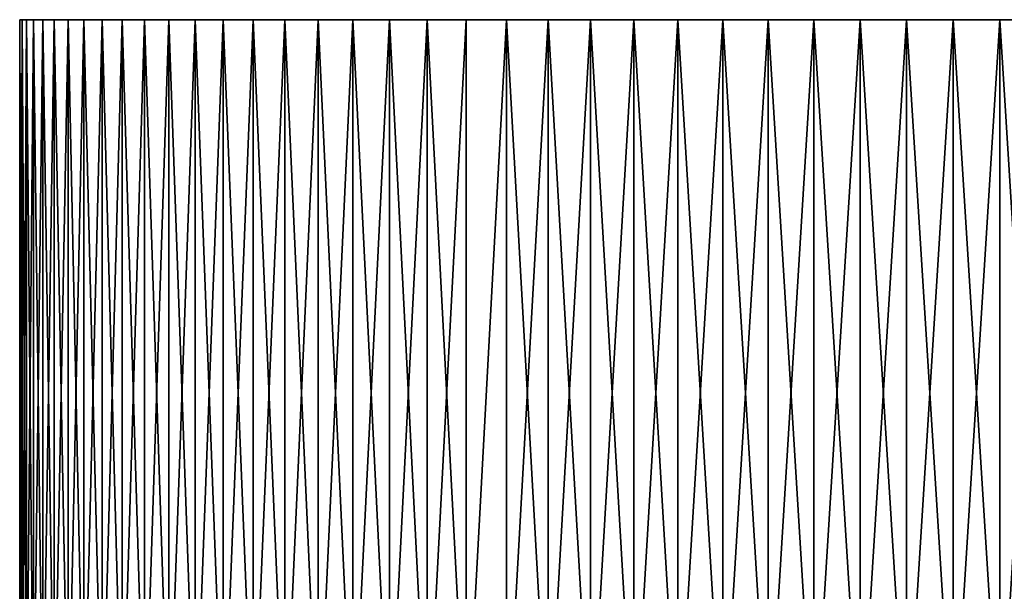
# Model space of a CAD drawing. Header units: millimetres. Extents: x 0 to 3270, y -325 to 325.
# Tile 253 of 402: x 1655 to 1660.27, y 36.94 to 40. Entities that reach past the tile are written whole.
import ezdxf

# ---------------------------------------------------------------- set-up
doc = ezdxf.new("R2010")
doc.units = ezdxf.units.MM
doc.layers.add('M6_A2_1660_793', color=7, linetype='Continuous')
doc.layers.add('M6_A2_1660_823', color=7, linetype='Continuous')

# ---------------------------------------------------------------- blocks, each defined once
blk = doc.blocks.new('M6_A2_1660_793')
at = {"layer": 'M6_A2_1660_793'}
for points in [[(1655.0016, 40, 792.8753), (1655.014, 36, 792.6263), (1655.0016, 36, 792.8753)], [(1655.0016, 40, 792.8753), (1655.014, 40, 792.6263), (1655.014, 36, 792.6263)], [(1655.0016, 40, 793.1247), (1655.0016, 36, 792.8753), (1655.0016, 36, 793.1247)], [(1655.0016, 40, 793.1247), (1655.0016, 40, 792.8753), (1655.0016, 36, 792.8753)], [(1655.014, 40, 793.3737), (1655.0016, 36, 793.1247), (1655.014, 36, 793.3737)], [(1655.014, 40, 793.3737), (1655.0016, 40, 793.1247), (1655.0016, 36, 793.1247)], [(1655.0016, 40, 792.8753), (1655.5506, 40, 790.7189), (1655.3456, 40, 791.1733)], [(1655.0016, 40, 792.8753), (1655.2604, 40, 791.4076), (1655.1254, 40, 791.8874)], [(1655.0016, 40, 792.8753), (1655.1254, 40, 791.8874), (1655.0388, 40, 792.3783)], [(1655.0016, 40, 792.8753), (1655.3456, 40, 791.1733), (1655.2604, 40, 791.4076)], [(1655.0016, 40, 792.8753), (1655.0388, 40, 792.3783), (1655.014, 40, 792.6263)], [(1655.0016, 40, 793.1247), (1655.7999, 40, 790.2873), (1655.5506, 40, 790.7189)], [(1655.0016, 40, 793.1247), (1655.5506, 40, 790.7189), (1655.0016, 40, 792.8753)], [(1655.014, 40, 793.3737), (1655.7999, 40, 790.2873), (1655.0016, 40, 793.1247)], [(1655.014, 40, 792.6263), (1655.0388, 36, 792.3783), (1655.014, 36, 792.6263)], [(1655.014, 40, 792.6263), (1655.0388, 40, 792.3783), (1655.0388, 36, 792.3783)], [(1655.0388, 40, 793.6217), (1655.014, 36, 793.3737), (1655.0388, 36, 793.6217)], [(1655.0388, 40, 793.6217), (1655.014, 40, 793.3737), (1655.014, 36, 793.3737)], [(1655.076, 40, 793.8682), (1655.7999, 40, 790.2873), (1655.014, 40, 793.3737)], [(1655.076, 40, 793.8682), (1655.014, 40, 793.3737), (1655.0388, 40, 793.6217)], [(1655.0388, 40, 792.3783), (1655.076, 36, 792.1318), (1655.0388, 36, 792.3783)], [(1655.0388, 40, 792.3783), (1655.076, 40, 792.1318), (1655.076, 36, 792.1318)], [(1655.076, 40, 793.8682), (1655.0388, 36, 793.6217), (1655.076, 36, 793.8682)], [(1655.076, 40, 793.8682), (1655.0388, 40, 793.6217), (1655.0388, 36, 793.6217)], [(1655.0388, 40, 792.3783), (1655.1254, 40, 791.8874), (1655.076, 40, 792.1318)], [(1655.076, 40, 792.1318), (1655.1254, 40, 791.8874), (1655.1254, 36, 791.8874)], [(1655.076, 40, 792.1318), (1655.1254, 36, 791.8874), (1655.076, 36, 792.1318)], [(1655.1254, 40, 794.1126), (1655.076, 36, 793.8682), (1655.1254, 36, 794.1126)], [(1655.1254, 40, 794.1126), (1655.076, 40, 793.8682), (1655.076, 36, 793.8682)], [(1655.1869, 40, 794.3542), (1655.076, 40, 793.8682), (1655.1254, 40, 794.1126)], [(1655.2604, 40, 794.5924), (1655.076, 40, 793.8682), (1655.1869, 40, 794.3542)], [(1655.3456, 40, 794.8267), (1655.076, 40, 793.8682), (1655.2604, 40, 794.5924)], [(1655.5506, 40, 795.2811), (1655.076, 40, 793.8682), (1655.3456, 40, 794.8267)], [(1655.9403, 40, 795.9187), (1655.076, 40, 793.8682), (1655.5506, 40, 795.2811)], [(1655.9403, 40, 795.9187), (1655.7999, 40, 790.2873), (1655.076, 40, 793.8682)], [(1655.1254, 40, 791.8874), (1655.1869, 40, 791.6458), (1655.1869, 36, 791.6458)], [(1655.1254, 40, 791.8874), (1655.1869, 36, 791.6458), (1655.1254, 36, 791.8874)], [(1655.1869, 40, 794.3542), (1655.1254, 36, 794.1126), (1655.1869, 36, 794.3542)], [(1655.1869, 40, 794.3542), (1655.1254, 40, 794.1126), (1655.1254, 36, 794.1126)], [(1655.1254, 40, 791.8874), (1655.2604, 40, 791.4076), (1655.1869, 40, 791.6458)], [(1655.1869, 40, 791.6458), (1655.2604, 40, 791.4076), (1655.2604, 36, 791.4076)], [(1655.1869, 40, 791.6458), (1655.2604, 36, 791.4076), (1655.1869, 36, 791.6458)], [(1655.2604, 40, 794.5924), (1655.1869, 36, 794.3542), (1655.2604, 36, 794.5924)], [(1655.2604, 40, 794.5924), (1655.1869, 40, 794.3542), (1655.1869, 36, 794.3542)], [(1655.2604, 40, 791.4076), (1655.3456, 40, 791.1733), (1655.3456, 36, 791.1733)], [(1655.2604, 40, 791.4076), (1655.3456, 36, 791.1733), (1655.2604, 36, 791.4076)], [(1655.3456, 40, 794.8267), (1655.2604, 36, 794.5924), (1655.3456, 36, 794.8267)], [(1655.3456, 40, 794.8267), (1655.2604, 40, 794.5924), (1655.2604, 36, 794.5924)], [(1655.3456, 40, 791.1733), (1655.4425, 36, 790.9436), (1655.3456, 36, 791.1733)], [(1655.3456, 40, 791.1733), (1655.4425, 40, 790.9436), (1655.4425, 36, 790.9436)], [(1655.4425, 40, 795.0564), (1655.3456, 36, 794.8267), (1655.4425, 36, 795.0564)], [(1655.4425, 40, 795.0564), (1655.3456, 40, 794.8267), (1655.3456, 36, 794.8267)], [(1655.3456, 40, 791.1733), (1655.5506, 40, 790.7189), (1655.4425, 40, 790.9436)], [(1655.5506, 40, 795.2811), (1655.3456, 40, 794.8267), (1655.4425, 40, 795.0564)], [(1655.4425, 40, 790.9436), (1655.5506, 36, 790.7189), (1655.4425, 36, 790.9436)], [(1655.4425, 40, 790.9436), (1655.5506, 40, 790.7189), (1655.5506, 36, 790.7189)], [(1655.5506, 40, 795.2811), (1655.4425, 36, 795.0564), (1655.5506, 36, 795.2811)], [(1655.5506, 40, 795.2811), (1655.4425, 40, 795.0564), (1655.4425, 36, 795.0564)], [(1655.5506, 40, 790.7189), (1655.6699, 36, 790.5), (1655.5506, 36, 790.7189)], [(1655.5506, 40, 790.7189), (1655.6699, 40, 790.5), (1655.6699, 36, 790.5)], [(1655.6699, 40, 795.5), (1655.5506, 36, 795.2811), (1655.6699, 36, 795.5)], [(1655.6699, 40, 795.5), (1655.5506, 40, 795.2811), (1655.5506, 36, 795.2811)], [(1655.5506, 40, 790.7189), (1655.7999, 40, 790.2873), (1655.6699, 40, 790.5)], [(1655.9403, 40, 795.9187), (1655.5506, 40, 795.2811), (1655.6699, 40, 795.5)], [(1655.6699, 40, 790.5), (1655.7999, 36, 790.2873), (1655.6699, 36, 790.5)], [(1655.6699, 40, 790.5), (1655.7999, 40, 790.2873), (1655.7999, 36, 790.2873)], [(1655.7999, 40, 795.7127), (1655.6699, 36, 795.5), (1655.7999, 36, 795.7127)], [(1655.7999, 40, 795.7127), (1655.6699, 40, 795.5), (1655.6699, 36, 795.5)], [(1655.9403, 40, 795.9187), (1655.6699, 40, 795.5), (1655.7999, 40, 795.7127)], [(1655.7999, 40, 790.2873), (1655.9403, 36, 790.0813), (1655.7999, 36, 790.2873)], [(1655.7999, 40, 790.2873), (1655.9403, 40, 790.0813), (1655.9403, 36, 790.0813)], [(1655.9403, 40, 795.9187), (1655.7999, 36, 795.7127), (1655.9403, 36, 795.9187)], [(1655.9403, 40, 795.9187), (1655.7999, 40, 795.7127), (1655.7999, 36, 795.7127)], [(1655.7999, 40, 790.2873), (1656.0908, 40, 789.8826), (1655.9403, 40, 790.0813)], [(1655.9403, 40, 795.9187), (1656.0908, 40, 789.8826), (1655.7999, 40, 790.2873)], [(1655.9403, 40, 790.0813), (1656.0908, 36, 789.8826), (1655.9403, 36, 790.0813)], [(1655.9403, 40, 790.0813), (1656.0908, 40, 789.8826), (1656.0908, 36, 789.8826)], [(1656.0908, 40, 796.1174), (1655.9403, 36, 795.9187), (1656.0908, 36, 796.1174)], [(1656.0908, 40, 796.1174), (1655.9403, 40, 795.9187), (1655.9403, 36, 795.9187)], [(1656.4207, 40, 796.4912), (1655.9403, 40, 795.9187), (1656.0908, 40, 796.1174)], [(1656.5991, 40, 796.6653), (1655.9403, 40, 795.9187), (1656.4207, 40, 796.4912)], [(1656.5991, 40, 796.6653), (1656.0908, 40, 789.8826), (1655.9403, 40, 795.9187)], [(1656.0908, 40, 789.8826), (1656.2511, 36, 789.6916), (1656.0908, 36, 789.8826)], [(1656.0908, 40, 789.8826), (1656.2511, 40, 789.6916), (1656.2511, 36, 789.6916)], [(1656.2511, 40, 796.3084), (1656.0908, 36, 796.1174), (1656.2511, 36, 796.3084)], [(1656.2511, 40, 796.3084), (1656.0908, 40, 796.1174), (1656.0908, 36, 796.1174)], [(1656.0908, 40, 789.8826), (1656.4207, 40, 789.5088), (1656.2511, 40, 789.6916)], [(1656.4207, 40, 796.4912), (1656.0908, 40, 796.1174), (1656.2511, 40, 796.3084)], [(1656.5991, 40, 796.6653), (1656.4207, 40, 789.5088), (1656.0908, 40, 789.8826)], [(1656.2511, 40, 789.6916), (1656.4207, 36, 789.5088), (1656.2511, 36, 789.6916)], [(1656.2511, 40, 789.6916), (1656.4207, 40, 789.5088), (1656.4207, 36, 789.5088)], [(1656.4207, 40, 796.4912), (1656.2511, 36, 796.3084), (1656.4207, 36, 796.4912)], [(1656.4207, 40, 796.4912), (1656.2511, 40, 796.3084), (1656.2511, 36, 796.3084)], [(1656.4207, 40, 789.5088), (1656.5991, 36, 789.3347), (1656.4207, 36, 789.5088)], [(1656.4207, 40, 789.5088), (1656.5991, 40, 789.3347), (1656.5991, 36, 789.3347)], [(1656.5991, 40, 796.6653), (1656.4207, 36, 796.4912), (1656.5991, 36, 796.6653)], [(1656.5991, 40, 796.6653), (1656.4207, 40, 796.4912), (1656.4207, 36, 796.4912)], [(1656.5991, 40, 796.6653), (1656.5991, 40, 789.3347), (1656.4207, 40, 789.5088)], [(1656.5991, 40, 789.3347), (1656.7861, 36, 789.1698), (1656.5991, 36, 789.3347)], [(1656.5991, 40, 789.3347), (1656.7861, 40, 789.1698), (1656.7861, 36, 789.1698)], [(1656.7861, 40, 796.8302), (1656.5991, 40, 796.6653), (1656.5991, 36, 796.6653)], [(1656.7861, 40, 796.8302), (1656.5991, 36, 796.6653), (1656.7861, 36, 796.8302)], [(1656.981, 40, 789.0143), (1656.7861, 40, 789.1698), (1656.5991, 40, 789.3347)], [(1656.5991, 40, 796.6653), (1656.981, 40, 789.0143), (1656.5991, 40, 789.3347)], [(1656.981, 40, 796.9857), (1656.5991, 40, 796.6653), (1656.7861, 40, 796.8302)], [(1657.3928, 40, 797.2665), (1656.5991, 40, 796.6653), (1656.981, 40, 796.9857)], [(1657.3928, 40, 797.2665), (1656.981, 40, 789.0143), (1656.5991, 40, 796.6653)], [(1656.7861, 40, 789.1698), (1656.981, 36, 789.0143), (1656.7861, 36, 789.1698)], [(1656.7861, 40, 789.1698), (1656.981, 40, 789.0143), (1656.981, 36, 789.0143)], [(1656.981, 40, 796.9857), (1656.7861, 40, 796.8302), (1656.7861, 36, 796.8302)], [(1656.981, 40, 796.9857), (1656.7861, 36, 796.8302), (1656.981, 36, 796.9857)], [(1656.981, 40, 789.0143), (1657.1834, 36, 788.8688), (1656.981, 36, 789.0143)], [(1656.981, 40, 789.0143), (1657.1834, 40, 788.8688), (1657.1834, 36, 788.8688)], [(1657.1834, 40, 797.1312), (1656.981, 40, 796.9857), (1656.981, 36, 796.9857)], [(1657.1834, 40, 797.1312), (1656.981, 36, 796.9857), (1657.1834, 36, 797.1312)], [(1657.3928, 40, 788.7335), (1657.1834, 40, 788.8688), (1656.981, 40, 789.0143)], [(1657.3928, 40, 797.2665), (1656.981, 40, 796.9857), (1657.1834, 40, 797.1312)], [(1657.3928, 40, 797.2665), (1657.3928, 40, 788.7335), (1656.981, 40, 789.0143)], [(1657.1834, 40, 788.8688), (1657.3928, 36, 788.7335), (1657.1834, 36, 788.8688)], [(1657.1834, 40, 788.8688), (1657.3928, 40, 788.7335), (1657.3928, 36, 788.7335)], [(1657.3928, 40, 797.2665), (1657.1834, 40, 797.1312), (1657.1834, 36, 797.1312)], [(1657.3928, 40, 797.2665), (1657.1834, 36, 797.1312), (1657.3928, 36, 797.2665)], [(1657.6087, 40, 788.6089), (1657.6087, 36, 788.6089), (1657.3928, 36, 788.7335)], [(1657.3928, 40, 788.7335), (1657.6087, 40, 788.6089), (1657.3928, 36, 788.7335)], [(1657.6087, 40, 797.3911), (1657.3928, 40, 797.2665), (1657.3928, 36, 797.2665)], [(1657.6087, 40, 797.3911), (1657.3928, 36, 797.2665), (1657.6087, 36, 797.3911)], [(1657.8306, 40, 788.4952), (1657.6087, 40, 788.6089), (1657.3928, 40, 788.7335)], [(1657.8306, 40, 797.5048), (1657.3928, 40, 797.2665), (1657.6087, 40, 797.3911)], [(1657.8306, 40, 797.5048), (1657.8306, 40, 788.4952), (1657.3928, 40, 788.7335)], [(1657.8306, 40, 797.5048), (1657.3928, 40, 788.7335), (1657.3928, 40, 797.2665)], [(1657.6087, 40, 788.6089), (1657.8306, 40, 788.4952), (1657.8306, 36, 788.4952)], [(1657.6087, 40, 788.6089), (1657.8306, 36, 788.4952), (1657.6087, 36, 788.6089)], [(1657.8306, 40, 797.5048), (1657.6087, 40, 797.3911), (1657.6087, 36, 797.3911)], [(1657.8306, 40, 797.5048), (1657.6087, 36, 797.3911), (1657.8306, 36, 797.5048)], [(1657.8306, 40, 788.4952), (1658.0578, 40, 788.3926), (1658.0578, 36, 788.3926)], [(1657.8306, 40, 788.4952), (1658.0578, 36, 788.3926), (1657.8306, 36, 788.4952)], [(1658.0578, 40, 797.6074), (1657.8306, 40, 797.5048), (1657.8306, 36, 797.5048)], [(1658.0578, 40, 797.6074), (1657.8306, 36, 797.5048), (1658.0578, 36, 797.6074)], [(1658.0578, 40, 797.6074), (1658.0578, 40, 788.3926), (1657.8306, 40, 788.4952)], [(1658.0578, 40, 797.6074), (1657.8306, 40, 788.4952), (1657.8306, 40, 797.5048)], [(1658.0578, 40, 788.3926), (1658.2899, 40, 788.3015), (1658.2899, 36, 788.3015)], [(1658.0578, 40, 788.3926), (1658.2899, 36, 788.3015), (1658.0578, 36, 788.3926)], [(1658.2899, 40, 797.6985), (1658.0578, 40, 797.6074), (1658.0578, 36, 797.6074)], [(1658.2899, 40, 797.6985), (1658.0578, 36, 797.6074), (1658.2899, 36, 797.6985)], [(1658.7662, 40, 797.8454), (1658.0578, 40, 797.6074), (1658.2899, 40, 797.6985)], [(1658.7662, 40, 797.8454), (1658.2899, 40, 788.3015), (1658.0578, 40, 788.3926)], [(1658.7662, 40, 797.8454), (1658.0578, 40, 788.3926), (1658.0578, 40, 797.6074)], [(1658.2899, 40, 788.3015), (1658.5262, 40, 788.2221), (1658.5262, 36, 788.2221)], [(1658.2899, 40, 788.3015), (1658.5262, 36, 788.2221), (1658.2899, 36, 788.3015)], [(1658.5262, 40, 797.7779), (1658.2899, 40, 797.6985), (1658.2899, 36, 797.6985)], [(1658.5262, 40, 797.7779), (1658.2899, 36, 797.6985), (1658.5262, 36, 797.7779)], [(1658.7662, 40, 788.1546), (1658.5262, 40, 788.2221), (1658.2899, 40, 788.3015)], [(1658.7662, 40, 797.8454), (1658.2899, 40, 797.6985), (1658.5262, 40, 797.7779)], [(1658.7662, 40, 797.8454), (1658.7662, 40, 788.1546), (1658.2899, 40, 788.3015)], [(1658.5262, 40, 788.2221), (1658.7662, 40, 788.1546), (1658.7662, 36, 788.1546)], [(1658.5262, 40, 788.2221), (1658.7662, 36, 788.1546), (1658.5262, 36, 788.2221)], [(1658.7662, 40, 797.8454), (1658.5262, 40, 797.7779), (1658.5262, 36, 797.7779)], [(1658.7662, 40, 797.8454), (1658.5262, 36, 797.7779), (1658.7662, 36, 797.8454)], [(1658.7662, 40, 788.1546), (1659.0093, 40, 788.0991), (1659.0093, 36, 788.0991)], [(1658.7662, 40, 788.1546), (1659.0093, 36, 788.0991), (1658.7662, 36, 788.1546)], [(1659.0093, 40, 797.9009), (1658.7662, 40, 797.8454), (1658.7662, 36, 797.8454)], [(1659.0093, 40, 797.9009), (1658.7662, 36, 797.8454), (1659.0093, 36, 797.9009)], [(1659.0093, 40, 797.9009), (1658.7662, 40, 788.1546), (1658.7662, 40, 797.8454)], [(1659.2548, 40, 797.9442), (1658.7662, 40, 788.1546), (1659.0093, 40, 797.9009)], [(1659.2548, 40, 797.9442), (1659.0093, 40, 788.0991), (1658.7662, 40, 788.1546)], [(1659.0093, 40, 788.0991), (1659.2548, 40, 788.0558), (1659.2548, 36, 788.0558)], [(1659.0093, 40, 788.0991), (1659.2548, 36, 788.0558), (1659.0093, 36, 788.0991)], [(1659.2548, 40, 797.9442), (1659.0093, 40, 797.9009), (1659.0093, 36, 797.9009)], [(1659.2548, 40, 797.9442), (1659.0093, 36, 797.9009), (1659.2548, 36, 797.9442)], [(1659.2548, 40, 797.9442), (1659.2548, 40, 788.0558), (1659.0093, 40, 788.0991)], [(1659.2548, 40, 788.0558), (1659.5022, 40, 788.0248), (1659.5022, 36, 788.0248)], [(1659.2548, 40, 788.0558), (1659.5022, 36, 788.0248), (1659.2548, 36, 788.0558)], [(1659.5022, 40, 797.9752), (1659.2548, 40, 797.9442), (1659.2548, 36, 797.9442)], [(1659.5022, 40, 797.9752), (1659.2548, 36, 797.9442), (1659.5022, 36, 797.9752)], [(1660.2492, 40, 788.0062), (1659.5022, 40, 788.0248), (1659.2548, 40, 788.0558)], [(1660, 40, 798), (1659.2548, 40, 797.9442), (1659.5022, 40, 797.9752)], [(1660.2492, 40, 797.9938), (1659.2548, 40, 788.0558), (1659.2548, 40, 797.9442)], [(1660.2492, 40, 797.9938), (1659.2548, 40, 797.9442), (1660, 40, 798)], [(1660.2492, 40, 797.9938), (1660.2492, 40, 788.0062), (1659.2548, 40, 788.0558)], [(1659.5022, 40, 788.0248), (1659.7508, 40, 788.0062), (1659.7508, 36, 788.0062)], [(1659.5022, 40, 788.0248), (1659.7508, 36, 788.0062), (1659.5022, 36, 788.0248)], [(1659.7508, 40, 797.9938), (1659.5022, 36, 797.9752), (1659.7508, 36, 797.9938)], [(1659.7508, 40, 797.9938), (1659.5022, 40, 797.9752), (1659.5022, 36, 797.9752)], [(1660.2492, 40, 788.0062), (1659.7508, 40, 788.0062), (1659.5022, 40, 788.0248)], [(1660, 40, 798), (1659.5022, 40, 797.9752), (1659.7508, 40, 797.9938)], [(1659.7508, 40, 788.0062), (1660, 40, 788), (1660, 36, 788)], [(1659.7508, 40, 788.0062), (1660, 36, 788), (1659.7508, 36, 788.0062)], [(1660, 40, 798), (1659.7508, 36, 797.9938), (1660, 36, 798)], [(1660, 40, 798), (1659.7508, 40, 797.9938), (1659.7508, 36, 797.9938)], [(1660.2492, 40, 788.0062), (1660, 40, 788), (1659.7508, 40, 788.0062)], [(1660.2492, 40, 797.9938), (1660, 40, 798), (1660, 36, 798)], [(1660.2492, 40, 797.9938), (1660, 36, 798), (1660.2492, 36, 797.9938)], [(1660, 40, 788), (1660.2492, 40, 788.0062), (1660.2492, 36, 788.0062)], [(1660, 40, 788), (1660.2492, 36, 788.0062), (1660, 36, 788)], [(1660.4978, 40, 797.9752), (1660.2492, 36, 797.9938), (1660.4978, 36, 797.9752)], [(1660.4978, 40, 797.9752), (1660.2492, 40, 797.9938), (1660.2492, 36, 797.9938)], [(1660.2492, 40, 788.0062), (1660.4978, 40, 788.0248), (1660.4978, 36, 788.0248)], [(1660.2492, 40, 788.0062), (1660.4978, 36, 788.0248), (1660.2492, 36, 788.0062)], [(1660.2492, 40, 797.9938), (1660.7452, 40, 788.0558), (1660.4978, 40, 788.0248)], [(1660.2492, 40, 797.9938), (1660.4978, 40, 788.0248), (1660.2492, 40, 788.0062)], [(1660.9907, 40, 797.9009), (1660.2492, 40, 797.9938), (1660.4978, 40, 797.9752)], [(1660.9907, 40, 797.9009), (1660.7452, 40, 788.0558), (1660.2492, 40, 797.9938)]]:
    blk.add_3dface(points, dxfattribs=at)
blk = doc.blocks.new('M6_A2_1660_823')
at = {"layer": 'M6_A2_1660_823'}
for points in [[(1655.0016, 40, 822.8753), (1655.014, 36, 822.6263), (1655.0016, 36, 822.8753)], [(1655.0016, 40, 822.8753), (1655.014, 40, 822.6263), (1655.014, 36, 822.6263)], [(1655.0016, 40, 823.1247), (1655.0016, 36, 822.8753), (1655.0016, 36, 823.1247)], [(1655.0016, 40, 823.1247), (1655.0016, 40, 822.8753), (1655.0016, 36, 822.8753)], [(1655.014, 40, 823.3737), (1655.0016, 36, 823.1247), (1655.014, 36, 823.3737)], [(1655.014, 40, 823.3737), (1655.0016, 40, 823.1247), (1655.0016, 36, 823.1247)], [(1655.0016, 40, 822.8753), (1655.5506, 40, 820.7189), (1655.3456, 40, 821.1733)], [(1655.0016, 40, 822.8753), (1655.2604, 40, 821.4076), (1655.1254, 40, 821.8874)], [(1655.0016, 40, 822.8753), (1655.1254, 40, 821.8874), (1655.0388, 40, 822.3783)], [(1655.0016, 40, 822.8753), (1655.3456, 40, 821.1733), (1655.2604, 40, 821.4076)], [(1655.0016, 40, 822.8753), (1655.0388, 40, 822.3783), (1655.014, 40, 822.6263)], [(1655.0016, 40, 823.1247), (1655.7999, 40, 820.2873), (1655.5506, 40, 820.7189)], [(1655.0016, 40, 823.1247), (1655.5506, 40, 820.7189), (1655.0016, 40, 822.8753)], [(1655.014, 40, 823.3737), (1655.7999, 40, 820.2873), (1655.0016, 40, 823.1247)], [(1655.014, 40, 822.6263), (1655.0388, 36, 822.3783), (1655.014, 36, 822.6263)], [(1655.014, 40, 822.6263), (1655.0388, 40, 822.3783), (1655.0388, 36, 822.3783)], [(1655.0388, 40, 823.6217), (1655.014, 36, 823.3737), (1655.0388, 36, 823.6217)], [(1655.0388, 40, 823.6217), (1655.014, 40, 823.3737), (1655.014, 36, 823.3737)], [(1655.076, 40, 823.8682), (1655.7999, 40, 820.2873), (1655.014, 40, 823.3737)], [(1655.076, 40, 823.8682), (1655.014, 40, 823.3737), (1655.0388, 40, 823.6217)], [(1655.0388, 40, 822.3783), (1655.076, 36, 822.1318), (1655.0388, 36, 822.3783)], [(1655.0388, 40, 822.3783), (1655.076, 40, 822.1318), (1655.076, 36, 822.1318)], [(1655.076, 40, 823.8682), (1655.0388, 36, 823.6217), (1655.076, 36, 823.8682)], [(1655.076, 40, 823.8682), (1655.0388, 40, 823.6217), (1655.0388, 36, 823.6217)], [(1655.0388, 40, 822.3783), (1655.1254, 40, 821.8874), (1655.076, 40, 822.1318)], [(1655.076, 40, 822.1318), (1655.1254, 40, 821.8874), (1655.1254, 36, 821.8874)], [(1655.076, 40, 822.1318), (1655.1254, 36, 821.8874), (1655.076, 36, 822.1318)], [(1655.1254, 40, 824.1126), (1655.076, 36, 823.8682), (1655.1254, 36, 824.1126)], [(1655.1254, 40, 824.1126), (1655.076, 40, 823.8682), (1655.076, 36, 823.8682)], [(1655.1869, 40, 824.3542), (1655.076, 40, 823.8682), (1655.1254, 40, 824.1126)], [(1655.2604, 40, 824.5924), (1655.076, 40, 823.8682), (1655.1869, 40, 824.3542)], [(1655.3456, 40, 824.8267), (1655.076, 40, 823.8682), (1655.2604, 40, 824.5924)], [(1655.5506, 40, 825.2811), (1655.076, 40, 823.8682), (1655.3456, 40, 824.8267)], [(1655.9403, 40, 825.9187), (1655.076, 40, 823.8682), (1655.5506, 40, 825.2811)], [(1655.9403, 40, 825.9187), (1655.7999, 40, 820.2873), (1655.076, 40, 823.8682)], [(1655.1254, 40, 821.8874), (1655.1869, 40, 821.6458), (1655.1869, 36, 821.6458)], [(1655.1254, 40, 821.8874), (1655.1869, 36, 821.6458), (1655.1254, 36, 821.8874)], [(1655.1869, 40, 824.3542), (1655.1254, 36, 824.1126), (1655.1869, 36, 824.3542)], [(1655.1869, 40, 824.3542), (1655.1254, 40, 824.1126), (1655.1254, 36, 824.1126)], [(1655.1254, 40, 821.8874), (1655.2604, 40, 821.4076), (1655.1869, 40, 821.6458)], [(1655.1869, 40, 821.6458), (1655.2604, 40, 821.4076), (1655.2604, 36, 821.4076)], [(1655.1869, 40, 821.6458), (1655.2604, 36, 821.4076), (1655.1869, 36, 821.6458)], [(1655.2604, 40, 824.5924), (1655.1869, 36, 824.3542), (1655.2604, 36, 824.5924)], [(1655.2604, 40, 824.5924), (1655.1869, 40, 824.3542), (1655.1869, 36, 824.3542)], [(1655.2604, 40, 821.4076), (1655.3456, 40, 821.1733), (1655.3456, 36, 821.1733)], [(1655.2604, 40, 821.4076), (1655.3456, 36, 821.1733), (1655.2604, 36, 821.4076)], [(1655.3456, 40, 824.8267), (1655.2604, 36, 824.5924), (1655.3456, 36, 824.8267)], [(1655.3456, 40, 824.8267), (1655.2604, 40, 824.5924), (1655.2604, 36, 824.5924)], [(1655.3456, 40, 821.1733), (1655.4425, 36, 820.9436), (1655.3456, 36, 821.1733)], [(1655.3456, 40, 821.1733), (1655.4425, 40, 820.9436), (1655.4425, 36, 820.9436)], [(1655.4425, 40, 825.0564), (1655.3456, 36, 824.8267), (1655.4425, 36, 825.0564)], [(1655.4425, 40, 825.0564), (1655.3456, 40, 824.8267), (1655.3456, 36, 824.8267)], [(1655.3456, 40, 821.1733), (1655.5506, 40, 820.7189), (1655.4425, 40, 820.9436)], [(1655.5506, 40, 825.2811), (1655.3456, 40, 824.8267), (1655.4425, 40, 825.0564)], [(1655.4425, 40, 820.9436), (1655.5506, 36, 820.7189), (1655.4425, 36, 820.9436)], [(1655.4425, 40, 820.9436), (1655.5506, 40, 820.7189), (1655.5506, 36, 820.7189)], [(1655.5506, 40, 825.2811), (1655.4425, 36, 825.0564), (1655.5506, 36, 825.2811)], [(1655.5506, 40, 825.2811), (1655.4425, 40, 825.0564), (1655.4425, 36, 825.0564)], [(1655.5506, 40, 820.7189), (1655.6699, 36, 820.5), (1655.5506, 36, 820.7189)], [(1655.5506, 40, 820.7189), (1655.6699, 40, 820.5), (1655.6699, 36, 820.5)], [(1655.6699, 40, 825.5), (1655.5506, 36, 825.2811), (1655.6699, 36, 825.5)], [(1655.6699, 40, 825.5), (1655.5506, 40, 825.2811), (1655.5506, 36, 825.2811)], [(1655.5506, 40, 820.7189), (1655.7999, 40, 820.2873), (1655.6699, 40, 820.5)], [(1655.9403, 40, 825.9187), (1655.5506, 40, 825.2811), (1655.6699, 40, 825.5)], [(1655.6699, 40, 820.5), (1655.7999, 36, 820.2873), (1655.6699, 36, 820.5)], [(1655.6699, 40, 820.5), (1655.7999, 40, 820.2873), (1655.7999, 36, 820.2873)], [(1655.7999, 40, 825.7127), (1655.6699, 36, 825.5), (1655.7999, 36, 825.7127)], [(1655.7999, 40, 825.7127), (1655.6699, 40, 825.5), (1655.6699, 36, 825.5)], [(1655.9403, 40, 825.9187), (1655.6699, 40, 825.5), (1655.7999, 40, 825.7127)], [(1655.7999, 40, 820.2873), (1655.9403, 36, 820.0813), (1655.7999, 36, 820.2873)], [(1655.7999, 40, 820.2873), (1655.9403, 40, 820.0813), (1655.9403, 36, 820.0813)], [(1655.9403, 40, 825.9187), (1655.7999, 36, 825.7127), (1655.9403, 36, 825.9187)], [(1655.9403, 40, 825.9187), (1655.7999, 40, 825.7127), (1655.7999, 36, 825.7127)], [(1655.7999, 40, 820.2873), (1656.0908, 40, 819.8826), (1655.9403, 40, 820.0813)], [(1655.9403, 40, 825.9187), (1656.0908, 40, 819.8826), (1655.7999, 40, 820.2873)], [(1655.9403, 40, 820.0813), (1656.0908, 36, 819.8826), (1655.9403, 36, 820.0813)], [(1655.9403, 40, 820.0813), (1656.0908, 40, 819.8826), (1656.0908, 36, 819.8826)], [(1656.0908, 40, 826.1174), (1655.9403, 36, 825.9187), (1656.0908, 36, 826.1174)], [(1656.0908, 40, 826.1174), (1655.9403, 40, 825.9187), (1655.9403, 36, 825.9187)], [(1656.4207, 40, 826.4912), (1655.9403, 40, 825.9187), (1656.0908, 40, 826.1174)], [(1656.5991, 40, 826.6653), (1655.9403, 40, 825.9187), (1656.4207, 40, 826.4912)], [(1656.5991, 40, 826.6653), (1656.0908, 40, 819.8826), (1655.9403, 40, 825.9187)], [(1656.0908, 40, 819.8826), (1656.2511, 36, 819.6916), (1656.0908, 36, 819.8826)], [(1656.0908, 40, 819.8826), (1656.2511, 40, 819.6916), (1656.2511, 36, 819.6916)], [(1656.2511, 40, 826.3084), (1656.0908, 36, 826.1174), (1656.2511, 36, 826.3084)], [(1656.2511, 40, 826.3084), (1656.0908, 40, 826.1174), (1656.0908, 36, 826.1174)], [(1656.0908, 40, 819.8826), (1656.4207, 40, 819.5088), (1656.2511, 40, 819.6916)], [(1656.4207, 40, 826.4912), (1656.0908, 40, 826.1174), (1656.2511, 40, 826.3084)], [(1656.5991, 40, 826.6653), (1656.4207, 40, 819.5088), (1656.0908, 40, 819.8826)], [(1656.2511, 40, 819.6916), (1656.4207, 36, 819.5088), (1656.2511, 36, 819.6916)], [(1656.2511, 40, 819.6916), (1656.4207, 40, 819.5088), (1656.4207, 36, 819.5088)], [(1656.4207, 40, 826.4912), (1656.2511, 36, 826.3084), (1656.4207, 36, 826.4912)], [(1656.4207, 40, 826.4912), (1656.2511, 40, 826.3084), (1656.2511, 36, 826.3084)], [(1656.4207, 40, 819.5088), (1656.5991, 36, 819.3347), (1656.4207, 36, 819.5088)], [(1656.4207, 40, 819.5088), (1656.5991, 40, 819.3347), (1656.5991, 36, 819.3347)], [(1656.5991, 40, 826.6653), (1656.4207, 36, 826.4912), (1656.5991, 36, 826.6653)], [(1656.5991, 40, 826.6653), (1656.4207, 40, 826.4912), (1656.4207, 36, 826.4912)], [(1656.5991, 40, 826.6653), (1656.5991, 40, 819.3347), (1656.4207, 40, 819.5088)], [(1656.5991, 40, 819.3347), (1656.7861, 36, 819.1698), (1656.5991, 36, 819.3347)], [(1656.5991, 40, 819.3347), (1656.7861, 40, 819.1698), (1656.7861, 36, 819.1698)], [(1656.7861, 40, 826.8302), (1656.5991, 40, 826.6653), (1656.5991, 36, 826.6653)], [(1656.7861, 40, 826.8302), (1656.5991, 36, 826.6653), (1656.7861, 36, 826.8302)], [(1656.981, 40, 819.0143), (1656.7861, 40, 819.1698), (1656.5991, 40, 819.3347)], [(1656.5991, 40, 826.6653), (1656.981, 40, 819.0143), (1656.5991, 40, 819.3347)], [(1656.981, 40, 826.9857), (1656.5991, 40, 826.6653), (1656.7861, 40, 826.8302)], [(1657.3928, 40, 827.2665), (1656.5991, 40, 826.6653), (1656.981, 40, 826.9857)], [(1657.3928, 40, 827.2665), (1656.981, 40, 819.0143), (1656.5991, 40, 826.6653)], [(1656.7861, 40, 819.1698), (1656.981, 36, 819.0143), (1656.7861, 36, 819.1698)], [(1656.7861, 40, 819.1698), (1656.981, 40, 819.0143), (1656.981, 36, 819.0143)], [(1656.981, 40, 826.9857), (1656.7861, 40, 826.8302), (1656.7861, 36, 826.8302)], [(1656.981, 40, 826.9857), (1656.7861, 36, 826.8302), (1656.981, 36, 826.9857)], [(1656.981, 40, 819.0143), (1657.1834, 36, 818.8688), (1656.981, 36, 819.0143)], [(1656.981, 40, 819.0143), (1657.1834, 40, 818.8688), (1657.1834, 36, 818.8688)], [(1657.1834, 40, 827.1312), (1656.981, 40, 826.9857), (1656.981, 36, 826.9857)], [(1657.1834, 40, 827.1312), (1656.981, 36, 826.9857), (1657.1834, 36, 827.1312)], [(1657.3928, 40, 818.7335), (1657.1834, 40, 818.8688), (1656.981, 40, 819.0143)], [(1657.3928, 40, 827.2665), (1656.981, 40, 826.9857), (1657.1834, 40, 827.1312)], [(1657.3928, 40, 827.2665), (1657.3928, 40, 818.7335), (1656.981, 40, 819.0143)], [(1657.1834, 40, 818.8688), (1657.3928, 36, 818.7335), (1657.1834, 36, 818.8688)], [(1657.1834, 40, 818.8688), (1657.3928, 40, 818.7335), (1657.3928, 36, 818.7335)], [(1657.3928, 40, 827.2665), (1657.1834, 40, 827.1312), (1657.1834, 36, 827.1312)], [(1657.3928, 40, 827.2665), (1657.1834, 36, 827.1312), (1657.3928, 36, 827.2665)], [(1657.6087, 40, 818.6089), (1657.6087, 36, 818.6089), (1657.3928, 36, 818.7335)], [(1657.3928, 40, 818.7335), (1657.6087, 40, 818.6089), (1657.3928, 36, 818.7335)], [(1657.6087, 40, 827.3911), (1657.3928, 40, 827.2665), (1657.3928, 36, 827.2665)], [(1657.6087, 40, 827.3911), (1657.3928, 36, 827.2665), (1657.6087, 36, 827.3911)], [(1657.8306, 40, 818.4952), (1657.6087, 40, 818.6089), (1657.3928, 40, 818.7335)], [(1657.8306, 40, 827.5048), (1657.3928, 40, 827.2665), (1657.6087, 40, 827.3911)], [(1657.8306, 40, 827.5048), (1657.8306, 40, 818.4952), (1657.3928, 40, 818.7335)], [(1657.8306, 40, 827.5048), (1657.3928, 40, 818.7335), (1657.3928, 40, 827.2665)], [(1657.6087, 40, 818.6089), (1657.8306, 40, 818.4952), (1657.8306, 36, 818.4952)], [(1657.6087, 40, 818.6089), (1657.8306, 36, 818.4952), (1657.6087, 36, 818.6089)], [(1657.8306, 40, 827.5048), (1657.6087, 40, 827.3911), (1657.6087, 36, 827.3911)], [(1657.8306, 40, 827.5048), (1657.6087, 36, 827.3911), (1657.8306, 36, 827.5048)], [(1657.8306, 40, 818.4952), (1658.0578, 40, 818.3926), (1658.0578, 36, 818.3926)], [(1657.8306, 40, 818.4952), (1658.0578, 36, 818.3926), (1657.8306, 36, 818.4952)], [(1658.0578, 40, 827.6074), (1657.8306, 40, 827.5048), (1657.8306, 36, 827.5048)], [(1658.0578, 40, 827.6074), (1657.8306, 36, 827.5048), (1658.0578, 36, 827.6074)], [(1658.0578, 40, 827.6074), (1658.0578, 40, 818.3926), (1657.8306, 40, 818.4952)], [(1658.0578, 40, 827.6074), (1657.8306, 40, 818.4952), (1657.8306, 40, 827.5048)], [(1658.0578, 40, 818.3926), (1658.2899, 40, 818.3015), (1658.2899, 36, 818.3015)], [(1658.0578, 40, 818.3926), (1658.2899, 36, 818.3015), (1658.0578, 36, 818.3926)], [(1658.2899, 40, 827.6985), (1658.0578, 40, 827.6074), (1658.0578, 36, 827.6074)], [(1658.2899, 40, 827.6985), (1658.0578, 36, 827.6074), (1658.2899, 36, 827.6985)], [(1658.7662, 40, 827.8454), (1658.0578, 40, 827.6074), (1658.2899, 40, 827.6985)], [(1658.7662, 40, 827.8454), (1658.2899, 40, 818.3015), (1658.0578, 40, 818.3926)], [(1658.7662, 40, 827.8454), (1658.0578, 40, 818.3926), (1658.0578, 40, 827.6074)], [(1658.2899, 40, 818.3015), (1658.5262, 40, 818.2221), (1658.5262, 36, 818.2221)], [(1658.2899, 40, 818.3015), (1658.5262, 36, 818.2221), (1658.2899, 36, 818.3015)], [(1658.5262, 40, 827.7779), (1658.2899, 40, 827.6985), (1658.2899, 36, 827.6985)], [(1658.5262, 40, 827.7779), (1658.2899, 36, 827.6985), (1658.5262, 36, 827.7779)], [(1658.7662, 40, 818.1546), (1658.5262, 40, 818.2221), (1658.2899, 40, 818.3015)], [(1658.7662, 40, 827.8454), (1658.2899, 40, 827.6985), (1658.5262, 40, 827.7779)], [(1658.7662, 40, 827.8454), (1658.7662, 40, 818.1546), (1658.2899, 40, 818.3015)], [(1658.5262, 40, 818.2221), (1658.7662, 40, 818.1546), (1658.7662, 36, 818.1546)], [(1658.5262, 40, 818.2221), (1658.7662, 36, 818.1546), (1658.5262, 36, 818.2221)], [(1658.7662, 40, 827.8454), (1658.5262, 40, 827.7779), (1658.5262, 36, 827.7779)], [(1658.7662, 40, 827.8454), (1658.5262, 36, 827.7779), (1658.7662, 36, 827.8454)], [(1658.7662, 40, 818.1546), (1659.0093, 40, 818.0991), (1659.0093, 36, 818.0991)], [(1658.7662, 40, 818.1546), (1659.0093, 36, 818.0991), (1658.7662, 36, 818.1546)], [(1659.0093, 40, 827.9009), (1658.7662, 40, 827.8454), (1658.7662, 36, 827.8454)], [(1659.0093, 40, 827.9009), (1658.7662, 36, 827.8454), (1659.0093, 36, 827.9009)], [(1659.0093, 40, 827.9009), (1658.7662, 40, 818.1546), (1658.7662, 40, 827.8454)], [(1659.2548, 40, 827.9442), (1658.7662, 40, 818.1546), (1659.0093, 40, 827.9009)], [(1659.2548, 40, 827.9442), (1659.0093, 40, 818.0991), (1658.7662, 40, 818.1546)], [(1659.0093, 40, 818.0991), (1659.2548, 40, 818.0558), (1659.2548, 36, 818.0558)], [(1659.0093, 40, 818.0991), (1659.2548, 36, 818.0558), (1659.0093, 36, 818.0991)], [(1659.2548, 40, 827.9442), (1659.0093, 40, 827.9009), (1659.0093, 36, 827.9009)], [(1659.2548, 40, 827.9442), (1659.0093, 36, 827.9009), (1659.2548, 36, 827.9442)], [(1659.2548, 40, 827.9442), (1659.2548, 40, 818.0558), (1659.0093, 40, 818.0991)], [(1659.2548, 40, 818.0558), (1659.5022, 40, 818.0248), (1659.5022, 36, 818.0248)], [(1659.2548, 40, 818.0558), (1659.5022, 36, 818.0248), (1659.2548, 36, 818.0558)], [(1659.5022, 40, 827.9752), (1659.2548, 40, 827.9442), (1659.2548, 36, 827.9442)], [(1659.5022, 40, 827.9752), (1659.2548, 36, 827.9442), (1659.5022, 36, 827.9752)], [(1660.2492, 40, 818.0062), (1659.5022, 40, 818.0248), (1659.2548, 40, 818.0558)], [(1660, 40, 828), (1659.2548, 40, 827.9442), (1659.5022, 40, 827.9752)], [(1660.2492, 40, 827.9938), (1659.2548, 40, 818.0558), (1659.2548, 40, 827.9442)], [(1660.2492, 40, 827.9938), (1659.2548, 40, 827.9442), (1660, 40, 828)], [(1660.2492, 40, 827.9938), (1660.2492, 40, 818.0062), (1659.2548, 40, 818.0558)], [(1659.5022, 40, 818.0248), (1659.7508, 40, 818.0062), (1659.7508, 36, 818.0062)], [(1659.5022, 40, 818.0248), (1659.7508, 36, 818.0062), (1659.5022, 36, 818.0248)], [(1659.7508, 40, 827.9938), (1659.5022, 36, 827.9752), (1659.7508, 36, 827.9938)], [(1659.7508, 40, 827.9938), (1659.5022, 40, 827.9752), (1659.5022, 36, 827.9752)], [(1660.2492, 40, 818.0062), (1659.7508, 40, 818.0062), (1659.5022, 40, 818.0248)], [(1660, 40, 828), (1659.5022, 40, 827.9752), (1659.7508, 40, 827.9938)], [(1659.7508, 40, 818.0062), (1660, 40, 818), (1660, 36, 818)], [(1659.7508, 40, 818.0062), (1660, 36, 818), (1659.7508, 36, 818.0062)], [(1660, 40, 828), (1659.7508, 36, 827.9938), (1660, 36, 828)], [(1660, 40, 828), (1659.7508, 40, 827.9938), (1659.7508, 36, 827.9938)], [(1660.2492, 40, 818.0062), (1660, 40, 818), (1659.7508, 40, 818.0062)], [(1660.2492, 40, 827.9938), (1660, 40, 828), (1660, 36, 828)], [(1660.2492, 40, 827.9938), (1660, 36, 828), (1660.2492, 36, 827.9938)], [(1660, 40, 818), (1660.2492, 40, 818.0062), (1660.2492, 36, 818.0062)], [(1660, 40, 818), (1660.2492, 36, 818.0062), (1660, 36, 818)], [(1660.4978, 40, 827.9752), (1660.2492, 36, 827.9938), (1660.4978, 36, 827.9752)], [(1660.4978, 40, 827.9752), (1660.2492, 40, 827.9938), (1660.2492, 36, 827.9938)], [(1660.2492, 40, 818.0062), (1660.4978, 40, 818.0248), (1660.4978, 36, 818.0248)], [(1660.2492, 40, 818.0062), (1660.4978, 36, 818.0248), (1660.2492, 36, 818.0062)], [(1660.2492, 40, 827.9938), (1660.7452, 40, 818.0558), (1660.4978, 40, 818.0248)], [(1660.2492, 40, 827.9938), (1660.4978, 40, 818.0248), (1660.2492, 40, 818.0062)], [(1660.9907, 40, 827.9009), (1660.2492, 40, 827.9938), (1660.4978, 40, 827.9752)], [(1660.9907, 40, 827.9009), (1660.7452, 40, 818.0558), (1660.2492, 40, 827.9938)]]:
    blk.add_3dface(points, dxfattribs=at)

msp = doc.modelspace()

# ---------------------------------------------------------------- block references
at = {"layer": 'M6_A2_1660_793'}
msp.add_blockref('M6_A2_1660_793', (0, 0), dxfattribs=at)
at = {"layer": 'M6_A2_1660_823'}
msp.add_blockref('M6_A2_1660_823', (0, 0), dxfattribs=at)

doc.saveas('drawing.dxf')
